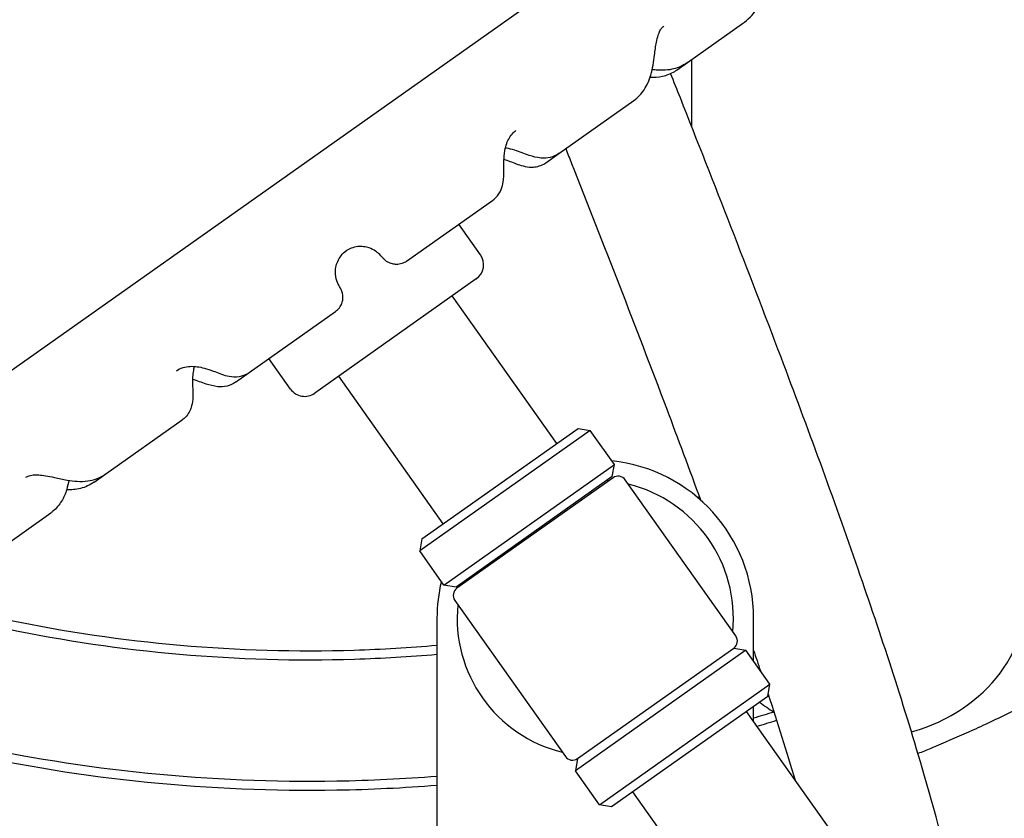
# Model space of a CAD drawing. Header units: inches. Extents: x 36 to 1719, y -84 to 1122.
# Tile 396 of 550: x 1430.02 to 1437.1, y 249.72 to 255.46. Entities that reach past the tile are written whole.
import ezdxf

# ---------------------------------------------------------------- set-up
doc = ezdxf.new("R2010")
doc.units = ezdxf.units.IN
doc.header["$LTSCALE"] = 48
doc.header["$MEASUREMENT"] = 0
doc.layers.add('Visible (ANSI)', color=7, linetype='Continuous', lineweight=30)

msp = doc.modelspace()

# ---------------------------------------------------------------- linework, layer by layer
at = {"layer": 'Visible (ANSI)'}
for p, q in [((1428.34626, 251.79723), (1435.48886, 256.85152)), ((1434.81933, 255.1527), (1435.21544, 255.433)), ((1434.74613, 255.10091), (1434.81933, 255.1527)), ((1434.84912, 255.17378), (1434.84912, 255.12089)), ((1434.84912, 255.12089), (1434.84912, 254.69571)), ((1433.89476, 254.49845), (1434.4337, 254.87982)), ((1433.8014, 254.43239), (1433.89476, 254.49845)), ((1432.80139, 253.72475), (1433.41814, 254.16118)), ((1433.33254, 253.77204), (1433.17762, 253.99098)), ((1433.30271, 253.5978), (1432.14194, 252.77641)), ((1433.8814, 252.41474), (1433.13047, 253.47592)), ((1431.67109, 252.92492), (1432.29127, 253.36378)), ((1431.9677, 252.80624), (1431.81277, 253.02518)), ((1431.57224, 252.85497), (1431.67109, 252.92492)), ((1433.0651, 251.8371), (1432.31418, 252.89829)), ((1430.64018, 252.19542), (1431.18899, 252.58377)), ((1432.91204, 251.7288), (1434.03445, 252.52304)), ((1434.03445, 252.52304), (1434.12157, 252.50813)), ((1434.12157, 252.50813), (1432.89713, 251.64168)), ((1434.29486, 252.26324), (1434.12157, 252.50813)), ((1433.07042, 251.39679), (1434.29486, 252.26324)), ((1434.27994, 252.17612), (1434.29486, 252.26324)), ((1430.55669, 252.13634), (1430.64018, 252.19542)), ((1434.27994, 252.17612), (1433.15754, 251.38187)), ((1434.28572, 252.16795), (1433.16331, 251.37371)), ((1435.16709, 251.03063), (1434.37284, 252.15304)), ((1434.13267, 252.05965), (1434.12689, 252.06781)), ((1434.90278, 252.03866), (1434.9038, 252.01727)), ((1429.83302, 251.62425), (1430.24425, 251.91525)), ((1432.91204, 251.7288), (1432.89713, 251.64168)), ((1433.07042, 251.39679), (1432.89713, 251.64168)), ((1433.31637, 251.48201), (1433.31059, 251.49018)), ((1433.15754, 251.38187), (1433.07042, 251.39679)), ((1433.1484, 251.28659), (1433.94264, 250.16418)), ((1433.02024, 251.15861), (1433.02024, 249.62782)), ((1435.29524, 250.84953), (1435.29524, 251.15861)), ((1435.23929, 250.92859), (1434.01485, 250.06214)), ((1434.02976, 250.14926), (1435.15217, 250.94351)), ((1435.15217, 250.94351), (1435.23929, 250.92859)), ((1435.41258, 250.6837), (1435.23929, 250.92859)), ((1434.18814, 249.81725), (1435.41258, 250.6837)), ((1435.39767, 250.59658), (1435.41258, 250.6837)), ((1435.39767, 250.59658), (1434.27526, 249.80234)), ((1435.92333, 249.52913), (1435.24461, 250.48828)), ((1435.29524, 250.41672), (1435.29524, 250.52411)), ((1434.02976, 250.14926), (1434.01485, 250.06214)), ((1434.18814, 249.81725), (1434.01485, 250.06214)), ((1435.10703, 248.9515), (1434.42831, 249.91064)), ((1434.27526, 249.80234), (1434.18814, 249.81725))]:
    msp.add_line(p, q, dxfattribs=at)
for centre, radius, start, end in [((1432.09912, 255.92193), 14.5, 341.178513, 78.059456), ((1432.09912, 255.92193), 12.75, 304.209033, 76.391039), ((1433.23051, 253.69984), 0.125, 305.284259, 35.284259), ((1432.06973, 252.87845), 0.125, 215.284259, 305.284259), ((1434.15774, 251.15861), 1.1375, 0, 84.034652), ((1434.32182, 252.11694), 0.0625, 35.284259, 125.284259), ((1434.15774, 251.15861), 0.9925, 84.367988, 85.257404), ((1434.15774, 251.15861), 0.9925, 354.367988, 76.20053), ((1434.15774, 251.15861), 1.1375, 166.533866, 180), ((1434.15774, 251.15861), 0.9925, 165.311115, 166.20053), ((1433.19942, 251.32269), 0.0625, 125.284259, 215.284259), ((1434.15774, 251.15861), 0.9925, 174.367988, 256.20053), ((1436.26172, 251.35703), 1, 310.571241, 352.034452), ((1435.11607, 250.99453), 0.0625, 305.284259, 35.284259), ((1436.09912, 251.54693), 1.25, 232.529525, 238.264999), ((1436.09912, 251.54693), 1.25, 285.325033, 310.571241), ((1433.99366, 250.20028), 0.0625, 215.284259, 305.284259)]:
    msp.add_arc(centre, radius, start, end, dxfattribs=at)
for points, knots in [([(1434.05589, 264.33102), (1434.24476, 264.30014), (1434.43335, 264.26463), (1434.62114, 264.22447), (1434.6326, 264.22201), (1434.64405, 264.21955), (1434.65551, 264.21706), (1434.76195, 264.19396), (1434.86812, 264.16936), (1434.97392, 264.14326), (1434.98675, 264.14009), (1434.99957, 264.13691), (1435.01239, 264.1337), (1435.23267, 264.07856), (1435.45132, 264.01691), (1435.66747, 263.94883), (1435.68289, 263.94398), (1435.6983, 263.93909), (1435.71369, 263.93416), (1435.80015, 263.90652), (1435.8862, 263.87785), (1435.97179, 263.84815), (1435.98355, 263.84407), (1435.9953, 263.83997), (1436.00706, 263.83585), (1436.02376, 263.82999), (1436.04045, 263.82409), (1436.05714, 263.81814), (1436.26368, 263.74457), (1436.469, 263.66445), (1436.67203, 263.57777), (1436.69043, 263.56992), (1436.70882, 263.56201), (1436.72718, 263.55404), (1436.81735, 263.51494), (1436.90703, 263.47455), (1436.99611, 263.43289), (1437.01504, 263.42403), (1437.03394, 263.41512), (1437.05282, 263.40616), (1437.0977, 263.38483), (1437.14243, 263.36318), (1437.18699, 263.34121), (1437.33437, 263.26854), (1437.47988, 263.19236), (1437.62303, 263.11281), (1437.64302, 263.1017), (1437.66297, 263.09052), (1437.68287, 263.07928), (1437.71141, 263.06316), (1437.73986, 263.0469), (1437.76821, 263.03051), (1437.80547, 263.00897), (1437.84265, 262.98714), (1437.87973, 262.96504), (1437.89473, 262.95609), (1437.90971, 262.9471), (1437.92468, 262.93807), (1437.94527, 262.92564), (1437.96582, 262.91313), (1437.98633, 262.90054), (1438.17161, 262.7868), (1438.35413, 262.66601), (1438.53235, 262.53853), (1438.5524, 262.52419), (1438.5724, 262.50976), (1438.59235, 262.49524), (1438.67407, 262.43577), (1438.75484, 262.3749), (1438.83451, 262.31266), (1438.8538, 262.2976), (1438.87302, 262.28245), (1438.89217, 262.26723), (1439.03529, 262.1535), (1439.17476, 262.03532), (1439.30949, 261.91344), (1439.34056, 261.88533), (1439.3715, 261.85691), (1439.40228, 261.82821), (1439.40399, 261.82661), (1439.40571, 261.82501), (1439.40743, 261.8234), (1439.42366, 261.80824), (1439.43985, 261.79299), (1439.45599, 261.77767), (1439.52789, 261.7094), (1439.59888, 261.63953), (1439.66874, 261.56814), (1439.68545, 261.55105), (1439.70211, 261.53388), (1439.7187, 261.51662), (1439.83097, 261.39982), (1439.94015, 261.27908), (1440.04543, 261.1549), (1440.05932, 261.13852), (1440.07314, 261.12208), (1440.08689, 261.10557), (1440.11282, 261.07447), (1440.13849, 261.04316), (1440.16391, 261.01164), (1440.17681, 260.99566), (1440.18964, 260.97962), (1440.2024, 260.96353), (1440.26636, 260.88289), (1440.32862, 260.80098), (1440.38902, 260.71797), (1440.4001, 260.70275), (1440.41111, 260.68749), (1440.42205, 260.6722), (1440.44679, 260.63763), (1440.47121, 260.60289), (1440.49529, 260.56797), (1440.5056, 260.55301), (1440.51585, 260.53803), (1440.52604, 260.52301), (1440.52901, 260.51863), (1440.53198, 260.51424), (1440.53495, 260.50985), (1440.58997, 260.42837), (1440.64362, 260.34531), (1440.69571, 260.26076), (1440.70448, 260.24652), (1440.71321, 260.23223), (1440.7219, 260.21791), (1440.74507, 260.17969), (1440.76791, 260.14118), (1440.79042, 260.10238), (1440.79819, 260.08899), (1440.80592, 260.07557), (1440.81361, 260.06211), (1440.86707, 259.96851), (1440.9186, 259.8732), (1440.96788, 259.77654), (1440.97333, 259.76584), (1440.97876, 259.75513), (1440.98415, 259.7444), (1441.00659, 259.6998), (1441.02853, 259.65495), (1441.04997, 259.60986), (1441.05428, 259.60079), (1441.05857, 259.59172), (1441.06284, 259.58264), (1441.11137, 259.47934), (1441.15724, 259.37481), (1441.20029, 259.26928), (1441.20262, 259.26358), (1441.20493, 259.25788), (1441.20724, 259.25218), (1441.22823, 259.2003), (1441.24854, 259.14819), (1441.26815, 259.09586), (1441.26968, 259.09179), (1441.2712, 259.08771), (1441.27272, 259.08363), (1441.3075, 258.99027), (1441.34007, 258.89624), (1441.37035, 258.8017), (1441.37633, 258.78305), (1441.38222, 258.76436), (1441.38803, 258.74562), (1441.38841, 258.74439), (1441.38879, 258.74317), (1441.38917, 258.74194), (1441.4069, 258.68466), (1441.42386, 258.62698), (1441.44001, 258.569), (1441.44008, 258.56872), (1441.44016, 258.56844), (1441.44024, 258.56816), (1441.47226, 258.4531), (1441.50109, 258.33681), (1441.52657, 258.21954), (1441.52745, 258.2155), (1441.52832, 258.21145), (1441.52919, 258.20741), (1441.54092, 258.15289), (1441.55193, 258.09816), (1441.56219, 258.04325), (1441.56336, 258.03704), (1441.56451, 258.03082), (1441.56565, 258.0246), (1441.58614, 257.91314), (1441.60358, 257.80094), (1441.61789, 257.68822), (1441.61929, 257.67725), (1441.62065, 257.66628), (1441.62198, 257.65531), (1441.62788, 257.60681), (1441.63318, 257.55828), (1441.6379, 257.50974), (1441.63919, 257.4964), (1441.64045, 257.48306), (1441.64165, 257.46971), (1441.65126, 257.36362), (1441.65806, 257.25749), (1441.66207, 257.15154), (1441.66274, 257.13387), (1441.66333, 257.11619), (1441.66385, 257.09853), (1441.66507, 257.05635), (1441.66586, 257.0142), (1441.66621, 256.97209), (1441.66637, 256.95227), (1441.66644, 256.93246), (1441.66641, 256.91266), (1441.66639, 256.90298), (1441.66636, 256.8933), (1441.6663, 256.88363), (1441.66573, 256.79364), (1441.66316, 256.70347), (1441.65856, 256.61323), (1441.65734, 256.58922), (1441.65597, 256.5652), (1441.65446, 256.54118), (1441.65222, 256.50549), (1441.64966, 256.46979), (1441.64678, 256.43409), (1441.64468, 256.40802), (1441.64241, 256.38194), (1441.63997, 256.35587), (1441.63126, 256.26275), (1441.62037, 256.16963), (1441.60741, 256.07711), (1441.60321, 256.04719), (1441.5988, 256.01732), (1441.59417, 255.98751), (1441.58961, 255.95813), (1441.58484, 255.9288), (1441.57986, 255.89953), (1441.57451, 255.86811), (1441.56892, 255.83675), (1441.5631, 255.80546), (1441.54695, 255.71868), (1441.52897, 255.63246), (1441.50923, 255.54689), (1441.50147, 255.51326), (1441.49345, 255.47974), (1441.48515, 255.44633), (1441.48326, 255.4387), (1441.48136, 255.43108), (1441.47944, 255.42347), (1441.47511, 255.40631), (1441.47071, 255.38918), (1441.46624, 255.37207), (1441.45727, 255.33774), (1441.44802, 255.30352), (1441.43849, 255.26943), (1441.41671, 255.19148), (1441.39349, 255.11419), (1441.3689, 255.03762), (1441.36068, 255.01203), (1441.35231, 254.98652), (1441.34378, 254.96109), (1441.34054, 254.95141), (1441.33728, 254.94174), (1441.33399, 254.93208), (1441.32784, 254.91404), (1441.32162, 254.89603), (1441.31531, 254.87803), (1441.30282, 254.84238), (1441.29, 254.80682), (1441.27686, 254.77136), (1441.25097, 254.70146), (1441.22383, 254.63194), (1441.19549, 254.56284), (1441.18069, 254.52675), (1441.16555, 254.49077), (1441.15009, 254.45492), (1441.14325, 254.43906), (1441.13635, 254.42322), (1441.12938, 254.40741), (1441.11343, 254.37121), (1441.09715, 254.33513), (1441.08054, 254.2992), (1441.0721, 254.28094), (1441.06357, 254.26271), (1441.05496, 254.24451), (1441.03224, 254.1965), (1441.00894, 254.14875), (1440.98507, 254.10127), (1440.96681, 254.06495), (1440.94822, 254.0288), (1440.92932, 253.99281), (1440.92192, 253.97875), (1440.91448, 253.96471), (1440.907, 253.95071), (1440.88757, 253.91436), (1440.86784, 253.87824), (1440.84781, 253.84234), (1440.82536, 253.8021), (1440.80254, 253.76215), (1440.77936, 253.72248), (1440.76615, 253.69987), (1440.75281, 253.67735), (1440.73937, 253.65492), (1440.7178, 253.61896), (1440.69594, 253.58324), (1440.6738, 253.54777), (1440.66588, 253.53509), (1440.65793, 253.52244), (1440.64994, 253.50982), (1440.62736, 253.47416), (1440.6045, 253.43875), (1440.58136, 253.40362), (1440.5449, 253.34824), (1440.50777, 253.29352), (1440.47001, 253.23948), (1440.43406, 253.18802), (1440.39741, 253.13698), (1440.36008, 253.08638), (1440.33485, 253.05219), (1440.30932, 253.01821), (1440.28349, 252.98443), (1440.23969, 252.92716), (1440.19502, 252.87048), (1440.14954, 252.81445), (1440.1232, 252.782), (1440.0966, 252.74977), (1440.06972, 252.71775), (1440.02222, 252.66116), (1439.97389, 252.60525), (1439.92479, 252.55006), (1439.84818, 252.46394), (1439.76968, 252.37956), (1439.68951, 252.29702), (1439.66212, 252.26883), (1439.63454, 252.24085), (1439.60678, 252.21309), (1439.55225, 252.15858), (1439.49701, 252.10491), (1439.44112, 252.05211), (1439.42442, 252.03633), (1439.40766, 252.02062), (1439.39084, 252.005), (1439.37928, 251.99426), (1439.3677, 251.98356), (1439.35609, 251.97289), (1439.31926, 251.93906), (1439.28216, 251.9056), (1439.24483, 251.87253), (1439.22422, 251.85426), (1439.20353, 251.83611), (1439.18277, 251.81807), (1439.10001, 251.74617), (1439.0157, 251.67574), (1438.93009, 251.60692), (1438.89913, 251.58204), (1438.868, 251.55737), (1438.8367, 251.5329), (1438.78162, 251.48985), (1438.72601, 251.44744), (1438.66991, 251.40569), (1438.63859, 251.38238), (1438.60712, 251.35928), (1438.5755, 251.33638), (1438.57403, 251.33531), (1438.57256, 251.33425), (1438.57109, 251.33319), (1438.42508, 251.22758), (1438.27592, 251.12634), (1438.12419, 251.02958), (1438.09445, 251.01061), (1438.06461, 250.99181), (1438.03467, 250.97319), (1437.97003, 250.93298), (1437.90496, 250.89356), (1437.83948, 250.85496), (1437.81151, 250.83847), (1437.78346, 250.82212), (1437.75534, 250.80592), (1437.70729, 250.77823), (1437.65903, 250.75097), (1437.61059, 250.72415), (1437.60863, 250.72306), (1437.60667, 250.72197), (1437.60471, 250.72089), (1437.48733, 250.65599), (1437.36853, 250.59343), (1437.24847, 250.53322), (1437.22344, 250.52066), (1437.19835, 250.50821), (1437.17321, 250.49586), (1437.09695, 250.4584), (1437.02019, 250.42188), (1436.94298, 250.3863), (1436.9192, 250.37534), (1436.89537, 250.36447), (1436.8715, 250.35369), (1436.78386, 250.31411), (1436.69566, 250.27573), (1436.60697, 250.23856), (1436.59402, 250.23314), (1436.58107, 250.22774), (1436.5681, 250.22237), (1436.53765, 250.20975), (1436.50714, 250.19727), (1436.47657, 250.18493)], [0, 0, 0, 0, 0.01079038, 0.01079038, 0.01079038, 0.01144877, 0.01144877, 0.01144877, 0.01756808, 0.01756808, 0.01756808, 0.01830987, 0.01830987, 0.01830987, 0.03106085, 0.03106085, 0.03106085, 0.03197045, 0.03197045, 0.03197045, 0.03707926, 0.03707926, 0.03707926, 0.03778127, 0.03778127, 0.03778127, 0.03877888, 0.03877888, 0.03877888, 0.05112737, 0.05112737, 0.05112737, 0.05224684, 0.05224684, 0.05224684, 0.05774286, 0.05774286, 0.05774286, 0.05891065, 0.05891065, 0.05891065, 0.06168798, 0.06168798, 0.06168798, 0.07087448, 0.07087448, 0.07087448, 0.07215735, 0.07215735, 0.07215735, 0.07399765, 0.07399765, 0.07399765, 0.07641645, 0.07641645, 0.07641645, 0.07739504, 0.07739504, 0.07739504, 0.07874059, 0.07874059, 0.07874059, 0.09089101, 0.09089101, 0.09089101, 0.09225833, 0.09225833, 0.09225833, 0.09786091, 0.09786091, 0.09786091, 0.09921692, 0.09921692, 0.09921692, 0.10934859, 0.10934859, 0.10934859, 0.1116853, 0.1116853, 0.1116853, 0.11181565, 0.11181565, 0.11181565, 0.11304859, 0.11304859, 0.11304859, 0.11854059, 0.11854059, 0.11854059, 0.11985492, 0.11985492, 0.11985492, 0.12875114, 0.12875114, 0.12875114, 0.12992488, 0.12992488, 0.12992488, 0.13213725, 0.13213725, 0.13213725, 0.13325962, 0.13325962, 0.13325962, 0.13888546, 0.13888546, 0.13888546, 0.13991699, 0.13991699, 0.13991699, 0.14224804, 0.14224804, 0.14224804, 0.14324629, 0.14324629, 0.14324629, 0.1435377, 0.1435377, 0.1435377, 0.14894829, 0.14894829, 0.14894829, 0.14985972, 0.14985972, 0.14985972, 0.15229084, 0.15229084, 0.15229084, 0.15312986, 0.15312986, 0.15312986, 0.15896487, 0.15896487, 0.15896487, 0.15961073, 0.15961073, 0.15961073, 0.16229549, 0.16229549, 0.16229549, 0.16283511, 0.16283511, 0.16283511, 0.16897225, 0.16897225, 0.16897225, 0.16930348, 0.16930348, 0.16930348, 0.17231707, 0.17231707, 0.17231707, 0.1725517, 0.1725517, 0.1725517, 0.17792504, 0.17792504, 0.17792504, 0.178985, 0.178985, 0.178985, 0.17905439, 0.17905439, 0.17905439, 0.18229283, 0.18229283, 0.18229283, 0.18230853, 0.18230853, 0.18230853, 0.18873502, 0.18873502, 0.18873502, 0.18895648, 0.18895648, 0.18895648, 0.19194243, 0.19194243, 0.19194243, 0.1922804, 0.1922804, 0.1922804, 0.19833675, 0.19833675, 0.19833675, 0.19892617, 0.19892617, 0.19892617, 0.20153116, 0.20153116, 0.20153116, 0.20224716, 0.20224716, 0.20224716, 0.20794059, 0.20794059, 0.20794059, 0.20889037, 0.20889037, 0.20889037, 0.21115826, 0.21115826, 0.21115826, 0.21222596, 0.21222596, 0.21222596, 0.21274784, 0.21274784, 0.21274784, 0.21760256, 0.21760256, 0.21760256, 0.21889455, 0.21889455, 0.21889455, 0.22081427, 0.22081427, 0.22081427, 0.22221665, 0.22221665, 0.22221665, 0.22722592, 0.22722592, 0.22722592, 0.2288459, 0.2288459, 0.2288459, 0.2304425, 0.2304425, 0.2304425, 0.23215683, 0.23215683, 0.23215683, 0.23691219, 0.23691219, 0.23691219, 0.23878083, 0.23878083, 0.23878083, 0.23920716, 0.23920716, 0.23920716, 0.24016832, 0.24016832, 0.24016832, 0.24209777, 0.24209777, 0.24209777, 0.24650932, 0.24650932, 0.24650932, 0.24798402, 0.24798402, 0.24798402, 0.24854499, 0.24854499, 0.24854499, 0.24959243, 0.24959243, 0.24959243, 0.25166721, 0.25166721, 0.25166721, 0.25575648, 0.25575648, 0.25575648, 0.25789262, 0.25789262, 0.25789262, 0.25883761, 0.25883761, 0.25883761, 0.2610015, 0.2610015, 0.2610015, 0.26210154, 0.26210154, 0.26210154, 0.26500469, 0.26500469, 0.26500469, 0.26722569, 0.26722569, 0.26722569, 0.26809375, 0.26809375, 0.26809375, 0.27034676, 0.27034676, 0.27034676, 0.27287219, 0.27287219, 0.27287219, 0.27431215, 0.27431215, 0.27431215, 0.27662186, 0.27662186, 0.27662186, 0.27744767, 0.27744767, 0.27744767, 0.27978229, 0.27978229, 0.27978229, 0.28346173, 0.28346173, 0.28346173, 0.28696535, 0.28696535, 0.28696535, 0.28933264, 0.28933264, 0.28933264, 0.29334652, 0.29334652, 0.29334652, 0.29567039, 0.29567039, 0.29567039, 0.29977824, 0.29977824, 0.29977824, 0.30618691, 0.30618691, 0.30618691, 0.30837588, 0.30837588, 0.30837588, 0.31267455, 0.31267455, 0.31267455, 0.31395918, 0.31395918, 0.31395918, 0.31484219, 0.31484219, 0.31484219, 0.31764331, 0.31764331, 0.31764331, 0.31919023, 0.31919023, 0.31919023, 0.32535777, 0.32535777, 0.32535777, 0.32758773, 0.32758773, 0.32758773, 0.33151198, 0.33151198, 0.33151198, 0.33370286, 0.33370286, 0.33370286, 0.33380468, 0.33380468, 0.33380468, 0.34391678, 0.34391678, 0.34391678, 0.34589904, 0.34589904, 0.34589904, 0.35017903, 0.35017903, 0.35017903, 0.35200789, 0.35200789, 0.35200789, 0.35513353, 0.35513353, 0.35513353, 0.35526006, 0.35526006, 0.35526006, 0.36283109, 0.36283109, 0.36283109, 0.36440943, 0.36440943, 0.36440943, 0.36919787, 0.36919787, 0.36919787, 0.37067312, 0.37067312, 0.37067312, 0.37608944, 0.37608944, 0.37608944, 0.37687987, 0.37687987, 0.37687987, 0.37873666, 0.37873666, 0.37873666, 0.37873666]), ([(1433.00585, 249.38831), (1433.00022, 249.38789), (1432.9946, 249.38748), (1432.98897, 249.38706), (1432.98392, 249.3867), (1432.97887, 249.38633), (1432.97382, 249.38597), (1432.74996, 249.36989), (1432.52574, 249.36002), (1432.30173, 249.35631), (1432.3007, 249.35629), (1432.29967, 249.35627), (1432.29864, 249.35626), (1432.2122, 249.35485), (1432.12579, 249.35435), (1432.03942, 249.35478), (1432.01287, 249.35491), (1431.98631, 249.35512), (1431.95975, 249.35542), (1431.95902, 249.35543), (1431.95829, 249.35544), (1431.95756, 249.35545), (1431.72827, 249.3581), (1431.49853, 249.36722), (1431.26915, 249.38284), (1431.26468, 249.38314), (1431.2602, 249.38345), (1431.25572, 249.38376), (1431.14316, 249.39155), (1431.03069, 249.40091), (1430.91841, 249.41183), (1430.91192, 249.41246), (1430.90544, 249.4131), (1430.89896, 249.41374), (1430.67229, 249.43616), (1430.44644, 249.46495), (1430.22199, 249.50009), (1430.21149, 249.50173), (1430.20099, 249.50339), (1430.19049, 249.50506), (1430.15662, 249.51046), (1430.12278, 249.516), (1430.08898, 249.52168), (1430.01814, 249.5336), (1429.94733, 249.54616), (1429.87659, 249.55939), (1429.86428, 249.56169), (1429.85197, 249.56401), (1429.83967, 249.56635), (1429.62365, 249.60744), (1429.40833, 249.65465), (1429.19454, 249.70798), (1429.17873, 249.71193), (1429.16293, 249.71591), (1429.14713, 249.71992), (1429.07983, 249.73702), (1429.01268, 249.75472), (1428.94571, 249.77303), (1428.91669, 249.78096), (1428.8877, 249.78901), (1428.85875, 249.79718), (1428.84125, 249.80211), (1428.82377, 249.80708), (1428.8063, 249.8121), (1428.60216, 249.87071), (1428.39995, 249.93498), (1428.20028, 250.00482), (1428.19653, 250.00613), (1428.19278, 250.00745), (1428.18903, 250.00876), (1428.17193, 250.01477), (1428.15483, 250.02081), (1428.13775, 250.02691), (1428.05091, 250.05787), (1427.9643, 250.08999), (1427.87802, 250.12325), (1427.85563, 250.13188), (1427.83326, 250.14059), (1427.81091, 250.14938), (1427.75047, 250.17315), (1427.6902, 250.19748), (1427.63014, 250.22237), (1427.61787, 250.22745), (1427.60561, 250.23256), (1427.59336, 250.23769), (1427.46799, 250.29019), (1427.34354, 250.34515), (1427.22026, 250.40251), (1427.19537, 250.41409), (1427.17053, 250.42577), (1427.14574, 250.43755), (1427.05901, 250.47875), (1426.9729, 250.52115), (1426.88749, 250.56472), (1426.86145, 250.578), (1426.83547, 250.5914), (1426.80956, 250.6049), (1426.737, 250.64272), (1426.66497, 250.68139), (1426.59353, 250.72089), (1426.54664, 250.74682), (1426.5, 250.77311), (1426.45362, 250.79975), (1426.38454, 250.83943), (1426.31579, 250.88006), (1426.24743, 250.92161), (1426.21907, 250.93885), (1426.19078, 250.95626), (1426.16256, 250.97382), (1426.08767, 251.02042), (1426.0133, 251.06815), (1425.93955, 251.11698), (1425.91056, 251.13617), (1425.88166, 251.15554), (1425.85286, 251.17507), (1425.77455, 251.2282), (1425.69697, 251.28258), (1425.62026, 251.33818), (1425.52948, 251.40397), (1425.4399, 251.47147), (1425.3517, 251.54061), (1425.3223, 251.56366), (1425.29306, 251.58688), (1425.26397, 251.61029), (1425.1997, 251.66201), (1425.13621, 251.71461), (1425.07362, 251.76801), (1425.04419, 251.79312), (1425.01495, 251.8184), (1424.98592, 251.84386), (1424.97506, 251.85339), (1424.96422, 251.86295), (1424.95341, 251.87252), (1424.94987, 251.87566), (1424.94632, 251.87881), (1424.94279, 251.88195), (1424.89839, 251.92143), (1424.8543, 251.96147), (1424.81055, 252.00207), (1424.72274, 252.08357), (1424.63633, 252.16732), (1424.55164, 252.25318), (1424.52275, 252.28248), (1424.49406, 252.31202), (1424.46558, 252.3418), (1424.41211, 252.39771), (1424.35939, 252.45448), (1424.30749, 252.51205), (1424.2961, 252.52468), (1424.28476, 252.53734), (1424.27346, 252.55005), (1424.25704, 252.5685), (1424.24071, 252.58703), (1424.22447, 252.60565), (1424.13341, 252.71), (1424.0451, 252.81686), (1423.95995, 252.92594), (1423.93406, 252.9591), (1423.90847, 252.99246), (1423.88318, 253.02601), (1423.87135, 253.04171), (1423.85958, 253.05745), (1423.84788, 253.07324), (1423.82276, 253.10713), (1423.79794, 253.14122), (1423.77344, 253.17549), (1423.74913, 253.20951), (1423.72513, 253.2437), (1423.70145, 253.27807), (1423.6794, 253.31007), (1423.65755, 253.34233), (1423.63592, 253.37484), (1423.61244, 253.41013), (1423.58921, 253.44572), (1423.56626, 253.48161), (1423.55595, 253.49771), (1423.5457, 253.51387), (1423.53551, 253.53009), (1423.51305, 253.56583), (1423.49086, 253.60185), (1423.46898, 253.63811), (1423.45217, 253.66597), (1423.43554, 253.69397), (1423.4191, 253.7221), (1423.39448, 253.76422), (1423.37028, 253.80665), (1423.34651, 253.84936), (1423.32654, 253.88527), (1423.30687, 253.92137), (1423.28752, 253.95768), (1423.2778, 253.97592), (1423.26815, 253.99422), (1423.25859, 254.01256), (1423.23991, 254.04839), (1423.22155, 254.0844), (1423.2035, 254.12058), (1423.18301, 254.16167), (1423.16293, 254.20299), (1423.14328, 254.24451), (1423.12751, 254.27783), (1423.11202, 254.31128), (1423.09681, 254.34486), (1423.08066, 254.3805), (1423.06483, 254.41628), (1423.04933, 254.45219), (1423.04046, 254.47273), (1423.03169, 254.49332), (1423.02304, 254.51395), (1423.00815, 254.54942), (1422.99358, 254.58502), (1422.97933, 254.62072), (1422.94806, 254.69908), (1422.91835, 254.77798), (1422.89024, 254.8573), (1422.87781, 254.89236), (1422.8657, 254.92751), (1422.85391, 254.96272), (1422.85203, 254.96834), (1422.85015, 254.97396), (1422.84829, 254.97958), (1422.84261, 254.99671), (1422.83699, 255.01388), (1422.83144, 255.0311), (1422.82023, 255.06587), (1422.80929, 255.10084), (1422.79863, 255.13599), (1422.77362, 255.21842), (1422.75015, 255.30186), (1422.72833, 255.3862), (1422.72512, 255.3986), (1422.72194, 255.41103), (1422.7188, 255.42347), (1422.71352, 255.44441), (1422.70835, 255.4654), (1422.70327, 255.48644), (1422.69678, 255.51336), (1422.69046, 255.54036), (1422.68431, 255.56741), (1422.67706, 255.59933), (1422.67006, 255.63133), (1422.66331, 255.6634), (1422.63168, 255.81368), (1422.60557, 255.9655), (1422.58523, 256.11811), (1422.58161, 256.14526), (1422.57817, 256.17243), (1422.57492, 256.19963), (1422.54858, 256.41983), (1422.5343, 256.64143), (1422.53212, 256.86213), (1422.53192, 256.88207), (1422.53182, 256.902), (1422.53182, 256.92193)], [0.44592512, 0.44592512, 0.44592512, 0.44592512, 0.44624305, 0.44624305, 0.44624305, 0.44652836, 0.44652836, 0.44652836, 0.45917487, 0.45917487, 0.45917487, 0.45923303, 0.45923303, 0.45923303, 0.46411314, 0.46411314, 0.46411314, 0.46561321, 0.46561321, 0.46561321, 0.4656545, 0.4656545, 0.4656545, 0.47860252, 0.47860252, 0.47860252, 0.47885529, 0.47885529, 0.47885529, 0.48520997, 0.48520997, 0.48520997, 0.48557678, 0.48557678, 0.48557678, 0.49840856, 0.49840856, 0.49840856, 0.49900895, 0.49900895, 0.49900895, 0.50094645, 0.50094645, 0.50094645, 0.50500758, 0.50500758, 0.50500758, 0.5057142, 0.5057142, 0.5057142, 0.5181201, 0.5181201, 0.5181201, 0.51903767, 0.51903767, 0.51903767, 0.52294765, 0.52294765, 0.52294765, 0.52464227, 0.52464227, 0.52464227, 0.52566643, 0.52566643, 0.52566643, 0.53763393, 0.53763393, 0.53763393, 0.53785865, 0.53785865, 0.53785865, 0.53888419, 0.53888419, 0.53888419, 0.54409695, 0.54409695, 0.54409695, 0.54545002, 0.54545002, 0.54545002, 0.54910892, 0.54910892, 0.54910892, 0.54985628, 0.54985628, 0.54985628, 0.55750363, 0.55750363, 0.55750363, 0.55904744, 0.55904744, 0.55904744, 0.56444859, 0.56444859, 0.56444859, 0.56609544, 0.56609544, 0.56609544, 0.57070762, 0.57070762, 0.57070762, 0.57373501, 0.57373501, 0.57373501, 0.57824481, 0.57824481, 0.57824481, 0.580116, 0.580116, 0.580116, 0.58508171, 0.58508171, 0.58508171, 0.58703376, 0.58703376, 0.58703376, 0.59234267, 0.59234267, 0.59234267, 0.59862474, 0.59862474, 0.59862474, 0.60071839, 0.60071839, 0.60071839, 0.60534489, 0.60534489, 0.60534489, 0.6075201, 0.6075201, 0.6075201, 0.60833423, 0.60833423, 0.60833423, 0.60860114, 0.60860114, 0.60860114, 0.61195112, 0.61195112, 0.61195112, 0.61867522, 0.61867522, 0.61867522, 0.62096918, 0.62096918, 0.62096918, 0.62527587, 0.62527587, 0.62527587, 0.62622063, 0.62622063, 0.62622063, 0.62759251, 0.62759251, 0.62759251, 0.63528419, 0.63528419, 0.63528419, 0.63762193, 0.63762193, 0.63762193, 0.63871554, 0.63871554, 0.63871554, 0.64106402, 0.64106402, 0.64106402, 0.64339464, 0.64339464, 0.64339464, 0.64556468, 0.64556468, 0.64556468, 0.64792095, 0.64792095, 0.64792095, 0.64897857, 0.64897857, 0.64897857, 0.65130863, 0.65130863, 0.65130863, 0.65309875, 0.65309875, 0.65309875, 0.65577883, 0.65577883, 0.65577883, 0.65803178, 0.65803178, 0.65803178, 0.6591642, 0.6591642, 0.6591642, 0.66137601, 0.66137601, 0.66137601, 0.66388838, 0.66388838, 0.66388838, 0.66590428, 0.66590428, 0.66590428, 0.66804425, 0.66804425, 0.66804425, 0.6692684, 0.6692684, 0.6692684, 0.67137378, 0.67137378, 0.67137378, 0.67599421, 0.67599421, 0.67599421, 0.67803638, 0.67803638, 0.67803638, 0.67836216, 0.67836216, 0.67836216, 0.67935442, 0.67935442, 0.67935442, 0.68135842, 0.68135842, 0.68135842, 0.6860584, 0.6860584, 0.6860584, 0.68674973, 0.68674973, 0.68674973, 0.68791288, 0.68791288, 0.68791288, 0.6894007, 0.6894007, 0.6894007, 0.6911566, 0.6911566, 0.6911566, 0.69938458, 0.69938458, 0.69938458, 0.70084809, 0.70084809, 0.70084809, 0.71269961, 0.71269961, 0.71269961, 0.71377035, 0.71377035, 0.71377035, 0.71377035]), ([(1435.21544, 255.433), (1435.25402, 255.4603), (1435.2882, 255.49482), (1435.34379, 255.57326), (1435.36505, 255.61784), (1435.39642, 255.71161), (1435.40583, 255.76091), (1435.41733, 255.84044), (1435.42072, 255.87209), (1435.42663, 255.91752), (1435.42908, 255.93353), (1435.43366, 255.95605), (1435.43573, 255.96382), (1435.439, 255.97374), (1435.44028, 255.97652), (1435.44099, 255.9779), (1435.44108, 255.97805), (1435.44108, 255.97805)], [10.5944063, 10.5944063, 10.5944063, 10.5944063, 10.8809829, 10.8809829, 11.1788497, 11.1788497, 11.4970001, 11.4970001, 11.7365947, 11.7365947, 11.9050048, 11.9050048, 12.0363899, 12.0363899, 12.149903, 12.149903, 12.1857901, 12.1857901, 12.1857901, 12.1857901]), ([(1434.4337, 254.87982), (1434.46349, 254.9009), (1434.48916, 254.92796), (1434.53117, 254.99127), (1434.54593, 255.02722), (1434.57031, 255.11158), (1434.57671, 255.15978), (1434.58726, 255.23918), (1434.59146, 255.2708), (1434.60064, 255.31745), (1434.60489, 255.33437), (1434.61367, 255.36136), (1434.61817, 255.37222), (1434.6274, 255.39026), (1434.6321, 255.39732), (1434.64143, 255.40878), (1434.64598, 255.41286), (1434.65016, 255.41582)], [7.0438395, 7.0438395, 7.0438395, 7.0438395, 7.2827915, 7.2827915, 7.5489996, 7.5489996, 7.9046756, 7.9046756, 8.1633181, 8.1633181, 8.3375848, 8.3375848, 8.491579, 8.491579, 8.6500373, 8.6500373, 8.8222193, 8.8222193, 8.8222193, 8.8222193]), ([(1434.81933, 255.1527), (1434.78953, 255.13162), (1434.75599, 255.11662), (1434.68275, 255.09803), (1434.64336, 255.09595), (1434.59254, 255.09913), (1434.57934, 255.10051), (1434.56619, 255.1023)], [10.60218292, 10.60218292, 10.60218292, 10.60218292, 10.83971715, 10.83971715, 11.1037435, 11.1037435, 11.19746066, 11.19746066, 11.19746066, 11.19746066]), ([(1434.55173, 255.0482), (1434.5809, 255.04704), (1434.61091, 255.04881), (1434.67138, 255.06175), (1434.70172, 255.07327), (1434.735, 255.09333), (1434.74064, 255.09702), (1434.74613, 255.10091)], [4.87393044, 4.87393044, 4.87393044, 4.87393044, 5.08110287, 5.08110287, 5.29306533, 5.29306533, 5.33743846, 5.33743846, 5.33743846, 5.33743846]), ([(1436.94956, 248.0789), (1436.92914, 248.24403), (1436.90344, 248.40833), (1436.87385, 248.57175), (1436.83921, 248.7631), (1436.79919, 248.95327), (1436.68188, 249.45823), (1436.59769, 249.77115), (1436.36654, 250.56259), (1436.21051, 251.03814), (1435.86976, 252.02146), (1435.68348, 252.5287), (1435.25704, 253.65784), (1435.01439, 254.27875), (1434.74575, 254.95704), (1434.72251, 255.01564), (1434.69925, 255.07422)], [12.0182204, 12.0182204, 12.0182204, 12.0182204, 13.2760106, 13.2760106, 13.2760106, 14.7487208, 14.7487208, 17.2084432, 17.2084432, 21.0137403, 21.0137403, 25.126851, 25.126851, 30.2041559, 30.2041559, 30.6843454, 30.6843454, 30.6843454, 30.6843454]), ([(1433.41814, 254.16118), (1433.43677, 254.17436), (1433.45258, 254.19145), (1433.47734, 254.22956), (1433.4852, 254.25036), (1433.49841, 254.30089), (1433.49966, 254.32844), (1433.50105, 254.39203), (1433.49978, 254.42792), (1433.50324, 254.48866), (1433.50609, 254.51277), (1433.51484, 254.55234), (1433.51973, 254.56817), (1433.53162, 254.59702), (1433.53857, 254.60995), (1433.5551, 254.63429), (1433.56502, 254.6454), (1433.57936, 254.6578), (1433.58323, 254.66083), (1433.58718, 254.66362)], [10.5948756, 10.5948756, 10.5948756, 10.5948756, 10.7297081, 10.7297081, 10.8843909, 10.8843909, 11.1415969, 11.1415969, 11.4971823, 11.4971823, 11.7365458, 11.7365458, 11.9171261, 11.9171261, 12.0960724, 12.0960724, 12.3000118, 12.3000118, 12.3728024, 12.3728024, 12.3728024, 12.3728024]), ([(1433.89476, 254.49845), (1433.87614, 254.48527), (1433.85475, 254.47603), (1433.81049, 254.46536), (1433.78819, 254.46487), (1433.7359, 254.46935), (1433.70935, 254.47746), (1433.64835, 254.49799), (1433.61432, 254.51185), (1433.55863, 254.52887), (1433.53804, 254.53399), (1433.51607, 254.53749), (1433.51389, 254.53781), (1433.51171, 254.53811)], [7.0795408, 7.0795408, 7.0795408, 7.0795408, 7.2147153, 7.2147153, 7.3694813, 7.3694813, 7.6257126, 7.6257126, 7.9770388, 7.9770388, 8.1834998, 8.1834998, 8.2065019, 8.2065019, 8.2065019, 8.2065019]), ([(1433.94522, 254.53415), (1433.95916, 254.49894), (1433.97309, 254.46372), (1434.21824, 253.84333), (1434.44672, 253.25716), (1434.75138, 252.44896), (1434.83329, 252.22894), (1434.91387, 252.00847)], [9.5445186, 9.5445186, 9.5445186, 9.5445186, 9.8332257, 9.8332257, 14.629267, 14.629267, 16.4197662, 16.4197662, 16.4197662, 16.4197662]), ([(1433.50152, 254.45852), (1433.51602, 254.45367), (1433.53027, 254.44836), (1433.575, 254.43112), (1433.60373, 254.41868), (1433.65721, 254.40482), (1433.67809, 254.40088), (1433.72847, 254.40156), (1433.75953, 254.40761), (1433.79241, 254.42635), (1433.79698, 254.42926), (1433.8014, 254.43239)], [9.7763179, 9.7763179, 9.7763179, 9.7763179, 9.92633526, 9.92633526, 10.25053592, 10.25053592, 10.42638899, 10.42638899, 10.61040394, 10.61040394, 10.64091456, 10.64091456, 10.64091456, 10.64091456]), ([(1432.29127, 253.36378), (1432.30217, 253.37149), (1432.31169, 253.38101), (1432.327, 253.40136), (1432.33239, 253.41208), (1432.34071, 253.43401), (1432.34253, 253.44437), (1432.3448, 253.46576), (1432.34401, 253.47442), (1432.34188, 253.492), (1432.34008, 253.49794), (1432.33705, 253.50792), (1432.33574, 253.51125), (1432.33337, 253.51706), (1432.33237, 253.51922), (1432.33018, 253.52384), (1432.32919, 253.52574), (1432.32624, 253.53132), (1432.32486, 253.5337), (1432.31789, 253.54595), (1432.31205, 253.55589), (1432.29933, 253.58738), (1432.29323, 253.60794), (1432.29021, 253.6476), (1432.2908, 253.66413), (1432.29635, 253.69547), (1432.30063, 253.70993), (1432.31295, 253.73835), (1432.32119, 253.75228), (1432.34187, 253.77883), (1432.35478, 253.7913), (1432.36963, 253.80205), (1432.37017, 253.80244), (1432.37072, 253.80282)], [3.6867246, 3.6867246, 3.6867246, 3.6867246, 3.6915312, 3.6915312, 3.6968314, 3.6968314, 3.7038026, 3.7038026, 3.7145827, 3.7145827, 3.7320314, 3.7320314, 3.7519405, 3.7519405, 3.7750839, 3.7750839, 3.8115678, 3.8115678, 3.9003782, 3.9003782, 4.2560578, 4.2560578, 4.6117375, 4.6117375, 4.836966, 4.836966, 5.0299099, 5.0299099, 5.2322761, 5.2322761, 5.4566239, 5.4566239, 5.4651228, 5.4651228, 5.4651228, 5.4651228]), ([(1432.80139, 253.72475), (1432.79049, 253.71704), (1432.77834, 253.71122), (1432.75405, 253.70355), (1432.74214, 253.70204), (1432.71869, 253.7015), (1432.70831, 253.70322), (1432.68739, 253.70821), (1432.67948, 253.71183), (1432.66362, 253.71969), (1432.65861, 253.72337), (1432.65021, 253.72954), (1432.64752, 253.73188), (1432.64283, 253.73604), (1432.64113, 253.7377), (1432.6375, 253.7413), (1432.63604, 253.74286), (1432.63177, 253.7475), (1432.63, 253.74957), (1432.6209, 253.76006), (1432.61345, 253.76891), (1432.59458, 253.78564), (1432.58705, 253.79166), (1432.5655, 253.80602), (1432.55003, 253.8142), (1432.51997, 253.82447), (1432.50681, 253.82757), (1432.47943, 253.8309), (1432.46527, 253.83108), (1432.43499, 253.82809), (1432.41856, 253.82426), (1432.38994, 253.81339), (1432.37756, 253.80703), (1432.36603, 253.7994)], [7.2461046, 7.2461046, 7.2461046, 7.2461046, 7.2508817, 7.2508817, 7.2561473, 7.2561473, 7.2630707, 7.2630707, 7.2737725, 7.2737725, 7.2910781, 7.2910781, 7.3108228, 7.3108228, 7.3338313, 7.3338313, 7.3701847, 7.3701847, 7.4588948, 7.4588948, 7.8100606, 7.8100606, 7.9856435, 7.9856435, 8.2388758, 8.2388758, 8.4153502, 8.4153502, 8.5920141, 8.5920141, 8.8016194, 8.8016194, 8.9772926, 8.9772926, 8.9772926, 8.9772926]), ([(1431.1475, 252.93724), (1431.1616, 252.94722), (1431.17805, 252.95528), (1431.21202, 252.96544), (1431.22917, 252.96833), (1431.26305, 252.96989), (1431.27981, 252.96911), (1431.31414, 252.9646), (1431.33173, 252.96089), (1431.3704, 252.95038), (1431.39102, 252.94325), (1431.44429, 252.92354), (1431.47492, 252.91011), (1431.53212, 252.89635), (1431.55374, 252.89271), (1431.60418, 252.89516), (1431.63355, 252.902), (1431.66379, 252.91997), (1431.66749, 252.92237), (1431.67109, 252.92492)], [5.4661941, 5.4661941, 5.4661941, 5.4661941, 5.7186368, 5.7186368, 5.9293611, 5.9293611, 6.110925, 6.110925, 6.294086, 6.294086, 6.5142936, 6.5142936, 6.8706105, 6.8706105, 7.0487689, 7.0487689, 7.2229596, 7.2229596, 7.2477782, 7.2477782, 7.2477782, 7.2477782]), ([(1431.27541, 252.96894), (1431.27302, 252.95981), (1431.27102, 252.95027), (1431.26684, 252.92457), (1431.26528, 252.90768), (1431.2637, 252.87045), (1431.26398, 252.85006), (1431.26549, 252.79718), (1431.26764, 252.766), (1431.26305, 252.71132), (1431.25995, 252.69052), (1431.24271, 252.643), (1431.22675, 252.61565), (1431.19811, 252.59059), (1431.19363, 252.58706), (1431.18899, 252.58377)], [9.5751119, 9.5751119, 9.5751119, 9.5751119, 9.679109, 9.679109, 9.8468374, 9.8468374, 10.0465799, 10.0465799, 10.3696186, 10.3696186, 10.5454715, 10.5454715, 10.7298707, 10.7298707, 10.762156, 10.762156, 10.762156, 10.762156]), ([(1431.57224, 252.85497), (1431.55368, 252.84184), (1431.53239, 252.83263), (1431.48824, 252.82192), (1431.46599, 252.8214), (1431.41391, 252.82574), (1431.38771, 252.83365), (1431.32901, 252.8529), (1431.29735, 252.86529), (1431.2641, 252.87524)], [7.06910694, 7.06910694, 7.06910694, 7.06910694, 7.20384999, 7.20384999, 7.35851936, 7.35851936, 7.6148383, 7.6148383, 7.95304569, 7.95304569, 7.95304569, 7.95304569]), ([(1430.06506, 252.17128), (1430.06962, 252.1745), (1430.07524, 252.17759), (1430.09177, 252.18389), (1430.10387, 252.18681), (1430.13065, 252.18924), (1430.14383, 252.18941), (1430.1734, 252.18767), (1430.1898, 252.18575), (1430.22747, 252.17974), (1430.24907, 252.17538), (1430.30096, 252.16431), (1430.33176, 252.15733), (1430.4103, 252.14366), (1430.45981, 252.13852), (1430.55311, 252.15133), (1430.59596, 252.16603), (1430.63537, 252.19208), (1430.63779, 252.19373), (1430.64018, 252.19542)], [7.1253067, 7.1253067, 7.1253067, 7.1253067, 7.2886475, 7.2886475, 7.5021278, 7.5021278, 7.6604269, 7.6604269, 7.8196735, 7.8196735, 8.002816, 8.002816, 8.2441742, 8.2441742, 8.6017516, 8.6017516, 8.8938897, 8.8938897, 8.9131938, 8.9131938, 8.9131938, 8.9131938]), ([(1430.37469, 252.14993), (1430.37087, 252.12762), (1430.36598, 252.10522), (1430.35056, 252.05444), (1430.33873, 252.02604), (1430.30605, 251.97272), (1430.28509, 251.94794), (1430.2551, 251.92323), (1430.24975, 251.91914), (1430.24425, 251.91525)], [4.70407884, 4.70407884, 4.70407884, 4.70407884, 4.86914042, 4.86914042, 5.08110287, 5.08110287, 5.29306533, 5.29306533, 5.33743846, 5.33743846, 5.33743846, 5.33743846]), ([(1430.55669, 252.13634), (1430.52689, 252.11526), (1430.49284, 252.10006), (1430.42459, 252.08287), (1430.39116, 252.08024), (1430.35864, 252.08105)], [7.04372018, 7.04372018, 7.04372018, 7.04372018, 7.28267032, 7.28267032, 7.51162629, 7.51162629, 7.51162629, 7.51162629]), ([(1433.02022, 250.96191), (1432.82279, 250.94471), (1432.62449, 250.93302), (1431.59133, 250.90135), (1430.75151, 250.97458), (1429.74731, 251.18494), (1429.54977, 251.23265), (1429.355, 251.28604)], [1.45540006, 1.45540006, 1.45540006, 1.45540006, 1.52993878, 1.52993878, 1.84316055, 1.84316055, 1.92092728, 1.92092728, 1.92092728, 1.92092728]), ([(1429.28701, 251.24001), (1429.49967, 251.18049), (1429.71566, 251.12772), (1430.74365, 250.91237), (1431.58835, 250.83873), (1432.62576, 250.87053), (1432.82341, 250.88213), (1433.02022, 250.89917)], [-1.92774305, -1.92774305, -1.92774305, -1.92774305, -1.84316055, -1.84316055, -1.52993878, -1.52993878, -1.45607717, -1.45607717, -1.45607717, -1.45607717]), ([(1433.02023, 250.02116), (1432.78076, 250.00201), (1432.54036, 249.99032), (1431.3938, 249.97049), (1430.48502, 250.06153), (1429.32297, 250.32095), (1429.03736, 250.39703), (1428.75712, 250.48419)], [4.60637339, 4.60637339, 4.60637339, 4.60637339, 4.68933606, 4.68933606, 5.00169039, 5.00169039, 5.10538788, 5.10538788, 5.10538788, 5.10538788]), ([(1428.68326, 250.44187), (1428.98285, 250.3469), (1429.28864, 250.26457), (1430.47634, 249.99943), (1431.39, 249.90792), (1432.54107, 249.92782), (1432.78111, 249.93945), (1433.02023, 249.95846)], [-5.11217829, -5.11217829, -5.11217829, -5.11217829, -5.00169039, -5.00169039, -4.68933606, -4.68933606, -4.60694449, -4.60694449, -4.60694449, -4.60694449])]:
    msp.add_open_spline(points, degree=3, knots=knots, dxfattribs=at)
for points in [[(1435.29527, 250.92714), (1435.31189, 250.87799), (1435.3284, 250.82881), (1435.34479, 250.77959)], [(1435.40029, 250.61146), (1435.46735, 250.40638), (1435.53224, 250.20067), (1435.59426, 249.99418)], [(1435.44114, 250.48413), (1435.39267, 250.46906), (1435.34403, 250.45431), (1435.29524, 250.4399)], [(1435.31982, 250.38199), (1435.36689, 250.39593), (1435.41381, 250.41017), (1435.46059, 250.42473)]]:
    msp.add_open_spline(points, degree=3, dxfattribs=at)

doc.saveas('drawing.dxf')
